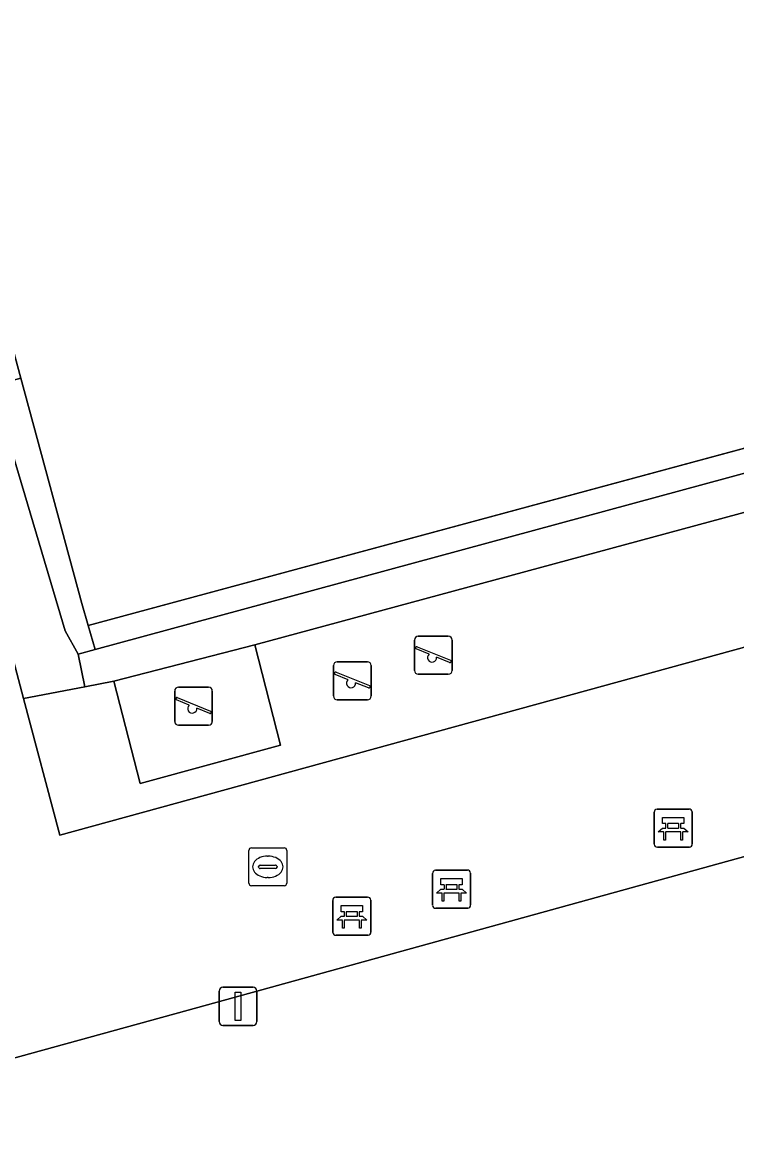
# Model space of a CAD drawing. Extents: x 159053 to 160042, y 380449 to 381423.
# Drawn here: x 159385.17 to 159403.96, y 380559.07 to 380588.29 of the extents above; entities that cross this region are included whole.
import ezdxf

# ---------------------------------------------------------------- set-up
doc = ezdxf.new("R2010")
doc.units = 0
for name, color, linetype in [('IMGEO_Bank', 7, 'Continuous'), ('IMGEO_Groenvoorziening', 7, 'Continuous'), ('IMGEO_Haag', 7, 'Continuous'), ('IMGEO_Hek', 7, 'Continuous'), ('IMGEO_Kolk', 7, 'Continuous'), ('IMGEO_Lichtmast', 7, 'Continuous'), ('IMGEO_Speelvoorziening', 7, 'Continuous'), ('IMGEO_Terreindeel_gesloten', 7, 'Continuous'), ('IMGEO_Terreindeel_halfverhard', 7, 'Continuous'), ('IMGEO_Terreindeel_zand', 7, 'Continuous'), ('IMGEO_Voetpad_open', 7, 'Continuous')]:
    doc.layers.add(name, color=color, linetype=linetype)

msp = doc.modelspace()

# ---------------------------------------------------------------- linework, layer by layer
at = {"layer": 'IMGEO_Bank'}
for p, q in [((159401.79, 380566.662), (159401.79, 380567.503)), ((159401.79, 380567.503), (159401.79, 380566.662)), ((159401.865, 380567.587), (159402.706, 380567.587)), ((159402.706, 380567.587), (159401.865, 380567.587)), ((159402.79, 380567.512), (159402.79, 380566.671)), ((159402.79, 380566.671), (159402.79, 380567.512)), ((159402.099, 380567.093), (159402.099, 380567.199)), ((159402.143, 380567.199), (159402.143, 380567.093)), ((159402.431, 380567.205), (159402.149, 380567.205)), ((159402.437, 380567.093), (159402.437, 380567.199)), ((159402.481, 380567.199), (159402.481, 380567.093)), ((159402.487, 380566.985), (159402.094, 380566.985)), ((159402.149, 380567.087), (159402.431, 380567.087)), ((159402.715, 380566.587), (159401.874, 380566.587)), ((159401.874, 380566.587), (159402.715, 380566.587)), ((159395.96, 380565.055), (159395.96, 380565.896)), ((159395.96, 380565.896), (159395.96, 380565.055)), ((159396.035, 380565.98), (159396.876, 380565.98)), ((159396.876, 380565.98), (159396.035, 380565.98)), ((159396.96, 380565.905), (159396.96, 380565.064)), ((159396.96, 380565.064), (159396.96, 380565.905)), ((159396.269, 380565.486), (159396.269, 380565.592)), ((159396.313, 380565.592), (159396.313, 380565.486)), ((159396.601, 380565.598), (159396.319, 380565.598)), ((159396.319, 380565.48), (159396.601, 380565.48)), ((159396.607, 380565.486), (159396.607, 380565.592)), ((159396.651, 380565.592), (159396.651, 380565.486)), ((159393.336, 380564.344), (159393.336, 380565.185)), ((159393.336, 380565.185), (159393.336, 380564.344)), ((159393.411, 380565.269), (159394.252, 380565.269)), ((159394.252, 380565.269), (159393.411, 380565.269)), ((159394.336, 380565.194), (159394.336, 380564.353)), ((159394.336, 380564.353), (159394.336, 380565.194)), ((159396.657, 380565.378), (159396.264, 380565.378)), ((159393.645, 380564.775), (159393.645, 380564.881)), ((159393.689, 380564.881), (159393.689, 380564.775)), ((159393.977, 380564.887), (159393.695, 380564.887)), ((159393.983, 380564.775), (159393.983, 380564.881)), ((159394.027, 380564.881), (159394.027, 380564.775)), ((159396.885, 380564.98), (159396.044, 380564.98)), ((159396.044, 380564.98), (159396.885, 380564.98)), ((159394.033, 380564.667), (159393.64, 380564.667)), ((159393.695, 380564.769), (159393.977, 380564.769)), ((159394.261, 380564.269), (159393.42, 380564.269)), ((159393.42, 380564.269), (159394.261, 380564.269))]:
    msp.add_line(p, q, dxfattribs=at)
for points in [[(159402.093, 380567.205), (159402.007, 380567.205), (159402.007, 380567.366), (159402.57, 380567.366), (159402.57, 380567.205), (159402.487, 380567.205)], [(159402.037, 380566.985), (159401.895, 380566.985), (159402.007, 380567.087), (159402.093, 380567.087)], [(159402.087, 380566.978), (159402.087, 380566.771), (159402.044, 380566.771), (159402.044, 380566.978)], [(159402.487, 380567.087), (159402.57, 380567.087), (159402.682, 380566.985), (159402.543, 380566.985)], [(159402.537, 380566.978), (159402.537, 380566.771), (159402.493, 380566.771), (159402.493, 380566.978)], [(159396.263, 380565.598), (159396.177, 380565.598), (159396.177, 380565.759), (159396.74, 380565.759), (159396.74, 380565.598), (159396.657, 380565.598)], [(159396.207, 380565.378), (159396.065, 380565.378), (159396.177, 380565.48), (159396.263, 380565.48)], [(159396.657, 380565.48), (159396.74, 380565.48), (159396.852, 380565.378), (159396.713, 380565.378)], [(159396.257, 380565.371), (159396.257, 380565.164), (159396.214, 380565.164), (159396.214, 380565.371)], [(159396.707, 380565.371), (159396.707, 380565.164), (159396.663, 380565.164), (159396.663, 380565.371)], [(159393.639, 380564.887), (159393.553, 380564.887), (159393.553, 380565.048), (159394.116, 380565.048), (159394.116, 380564.887), (159394.033, 380564.887)], [(159393.583, 380564.667), (159393.441, 380564.667), (159393.553, 380564.769), (159393.639, 380564.769)], [(159393.633, 380564.66), (159393.633, 380564.453), (159393.59, 380564.453), (159393.59, 380564.66)], [(159394.033, 380564.769), (159394.116, 380564.769), (159394.228, 380564.667), (159394.089, 380564.667)], [(159394.083, 380564.66), (159394.083, 380564.453), (159394.039, 380564.453), (159394.039, 380564.66)]]:
    msp.add_lwpolyline(points, dxfattribs=at)
for centre, radius, start, end in [((159401.868, 380567.509), 0.0779, 92.4484, 184.2845), ((159401.868, 380567.509), 0.0779, 92.4484, 184.2845), ((159402.712, 380567.509), 0.0779, 2.4484, 94.2845), ((159402.712, 380567.509), 0.0779, 2.4484, 94.2845), ((159402.092, 380567.198), 0.00671, 2.8957, 87.1043), ((159402.149, 380567.198), 0.00671, 92.8957, 177.1043), ((159402.431, 380567.198), 0.00671, 2.8957, 87.1043), ((159402.488, 380567.198), 0.00671, 92.8957, 177.1043), ((159402.037, 380566.978), 0.00671, 2.8957, 87.1043), ((159402.094, 380566.978), 0.00671, 92.8957, 177.1043), ((159402.092, 380567.094), 0.00671, 272.8957, 357.1043), ((159402.149, 380567.094), 0.00671, 182.8957, 267.1043), ((159402.431, 380567.094), 0.00671, 272.8957, 357.1043), ((159402.488, 380567.094), 0.00671, 182.8957, 267.1043), ((159402.486, 380566.978), 0.00671, 2.8957, 87.1043), ((159402.543, 380566.978), 0.00671, 92.8957, 177.1043), ((159401.868, 380566.665), 0.0779, 182.4484, 274.2845), ((159401.868, 380566.665), 0.0779, 182.4484, 274.2845), ((159402.712, 380566.665), 0.0779, 272.4484, 4.2845), ((159402.712, 380566.665), 0.0779, 272.4484, 4.2845), ((159396.038, 380565.902), 0.0779, 92.4484, 184.2845), ((159396.038, 380565.902), 0.0779, 92.4484, 184.2845), ((159396.882, 380565.902), 0.0779, 2.4484, 94.2845), ((159396.882, 380565.902), 0.0779, 2.4484, 94.2845), ((159396.262, 380565.591), 0.00671, 2.8957, 87.1043), ((159396.262, 380565.487), 0.00671, 272.8957, 357.1043), ((159396.319, 380565.591), 0.00671, 92.8957, 177.1043), ((159396.319, 380565.487), 0.00671, 182.8957, 267.1043), ((159396.601, 380565.591), 0.00671, 2.8957, 87.1043), ((159396.601, 380565.487), 0.00671, 272.8957, 357.1043), ((159396.658, 380565.591), 0.00671, 92.8957, 177.1043), ((159396.658, 380565.487), 0.00671, 182.8957, 267.1043), ((159393.414, 380565.191), 0.0779, 92.4484, 184.2845), ((159393.414, 380565.191), 0.0779, 92.4484, 184.2845), ((159394.258, 380565.191), 0.0779, 2.4484, 94.2845), ((159394.258, 380565.191), 0.0779, 2.4484, 94.2845), ((159396.207, 380565.371), 0.00671, 2.8957, 87.1043), ((159396.264, 380565.371), 0.00671, 92.8957, 177.1043), ((159396.656, 380565.371), 0.00671, 2.8957, 87.1043), ((159396.713, 380565.371), 0.00671, 92.8957, 177.1043), ((159393.638, 380564.88), 0.00671, 2.8957, 87.1043), ((159393.695, 380564.88), 0.00671, 92.8957, 177.1043), ((159393.977, 380564.88), 0.00671, 2.8957, 87.1043), ((159394.034, 380564.88), 0.00671, 92.8957, 177.1043), ((159396.038, 380565.058), 0.0779, 182.4484, 274.2845), ((159396.038, 380565.058), 0.0779, 182.4484, 274.2845), ((159396.882, 380565.058), 0.0779, 272.4484, 4.2845), ((159396.882, 380565.058), 0.0779, 272.4484, 4.2845), ((159393.583, 380564.66), 0.00671, 2.8957, 87.1043), ((159393.64, 380564.66), 0.00671, 92.8957, 177.1043), ((159393.638, 380564.776), 0.00671, 272.8957, 357.1043), ((159393.695, 380564.776), 0.00671, 182.8957, 267.1043), ((159393.977, 380564.776), 0.00671, 272.8957, 357.1043), ((159394.034, 380564.776), 0.00671, 182.8957, 267.1043), ((159394.032, 380564.66), 0.00671, 2.8957, 87.1043), ((159394.089, 380564.66), 0.00671, 92.8957, 177.1043), ((159393.414, 380564.347), 0.0779, 182.4484, 274.2845), ((159393.414, 380564.347), 0.0779, 182.4484, 274.2845), ((159394.258, 380564.347), 0.0779, 272.4484, 4.2845), ((159394.258, 380564.347), 0.0779, 272.4484, 4.2845)]:
    msp.add_arc(centre, radius, start, end, dxfattribs=at)
at = {"layer": 'IMGEO_Groenvoorziening'}
for points in [[(159414.705, 380574.74), (159413.415, 380579.583), (159386.902, 380572.418), (159387.086, 380571.784), (159413.411, 380578.931), (159413.742, 380577.988), (159391.287, 380571.906), (159391.96, 380569.272), (159388.264, 380568.258), (159387.571, 380570.949), (159386.808, 380570.803), (159385.201, 380570.495), (159386.151, 380566.901)], [(159385.129, 380578.922), (159384.374, 380578.723), (159386.292, 380572.275), (159386.633, 380571.661), (159387.086, 380571.784), (159386.902, 380572.418), (159386.729, 380572.996)], [(159413.742, 380577.988), (159413.411, 380578.931), (159387.086, 380571.784), (159386.633, 380571.661), (159386.808, 380570.803), (159387.571, 380570.949), (159391.287, 380571.906)], [(159386.633, 380571.661), (159386.292, 380572.275), (159384.374, 380578.723), (159383.114, 380578.39), (159385.201, 380570.495), (159386.808, 380570.803)]]:
    msp.add_lwpolyline(points, close=True, dxfattribs=at)
at = {"layer": 'IMGEO_Haag'}
msp.add_lwpolyline([(159413.742, 380577.988), (159413.411, 380578.931), (159387.086, 380571.784), (159386.633, 380571.661), (159386.808, 380570.803), (159387.571, 380570.949), (159391.287, 380571.906)], close=True, dxfattribs=at)
at = {"layer": 'IMGEO_Hek'}
for points in [[(159385.129, 380578.922), (159386.729, 380572.996), (159386.902, 380572.418), (159413.391, 380579.576), (159420.037, 380581.372), (159419.844, 380582.068)], [(159409.569, 380567.829), (159389.787, 380562.37)], [(159389.787, 380562.37), (159383.181, 380560.548)]]:
    msp.add_lwpolyline(points, dxfattribs=at)
at = {"layer": 'IMGEO_Kolk'}
for p, q in [((159391.125, 380565.642), (159391.125, 380566.494)), ((159391.2, 380566.568), (159392.052, 380566.568)), ((159391.613, 380566.348), (159391.638, 380566.348)), ((159392.126, 380566.494), (159392.126, 380565.642)), ((159391.384, 380566.062), (159391.384, 380566.074)), ((159391.822, 380566.025), (159391.424, 380566.025)), ((159391.427, 380566.111), (159391.825, 380566.111)), ((159391.868, 380566.074), (159391.868, 380566.062)), ((159391.636, 380565.788), (159391.611, 380565.788)), ((159392.052, 380565.568), (159391.2, 380565.568))]:
    msp.add_line(p, q, dxfattribs=at)
for points in [[(159391.125, 380565.642), (159391.125, 380566.494)], [(159391.2, 380566.568), (159392.052, 380566.568)], [(159392.126, 380566.494), (159392.126, 380565.642)], [(159392.052, 380565.568), (159391.2, 380565.568)]]:
    msp.add_lwpolyline(points, dxfattribs=at)
for centre, radius, start, end in [((159391.202, 380566.492), 0.0765, 91.552, 178.448), ((159391.202, 380566.492), 0.0765, 91.552, 178.448), ((159392.05, 380566.492), 0.0765, 1.552, 88.448), ((159392.05, 380566.492), 0.0765, 1.552, 88.448), ((159391.424, 380566.071), 0.0403, 85.8775, 175.7526), ((159391.421, 380566.061), 0.0366, 178.938, 274.7102), ((159391.825, 380566.068), 0.043, 264.8664, 352.4533), ((159391.829, 380566.073), 0.0386, 1.7309, 96.639), ((159391.202, 380565.644), 0.0765, 181.552, 268.448), ((159391.202, 380565.644), 0.0765, 181.552, 268.448), ((159392.05, 380565.644), 0.0765, 271.552, 358.448), ((159392.05, 380565.644), 0.0765, 271.552, 358.448)]:
    msp.add_arc(centre, radius, start, end, dxfattribs=at)
for centre, major_axis, ratio, start_param, end_param in [((159391.612, 380566.068), (-0.387, 0.002), 0.722429, 4.712389, 7.853982), ((159391.637, 380566.068), (-0.39, 0.002), 0.717154, 1.570796, 4.712389)]:
    msp.add_ellipse(centre, major_axis=major_axis, ratio=ratio, start_param=start_param, end_param=end_param, dxfattribs=at)
at = {"layer": 'IMGEO_Lichtmast'}
for p, q in [((159390.346, 380561.998), (159390.346, 380562.798)), ((159390.346, 380562.798), (159390.346, 380561.998)), ((159390.446, 380562.898), (159391.236, 380562.898)), ((159391.236, 380562.898), (159390.446, 380562.898)), ((159391.336, 380562.798), (159391.336, 380561.998)), ((159391.336, 380561.998), (159391.336, 380562.798)), ((159391.236, 380561.898), (159390.446, 380561.898)), ((159390.446, 380561.898), (159391.236, 380561.898))]:
    msp.add_line(p, q, dxfattribs=at)
msp.add_lwpolyline([(159390.766, 380562.773), (159390.916, 380562.773), (159390.916, 380562.023), (159390.766, 380562.023), (159390.766, 380562.773)], dxfattribs=at)
for centre, start, end in [((159390.446, 380562.798), 90, 180), ((159390.446, 380562.798), 90, 180), ((159391.236, 380562.798), 0, 90), ((159391.236, 380562.798), 360, 90), ((159390.446, 380561.998), 180, 270), ((159390.446, 380561.998), 180, 270), ((159391.236, 380561.998), 270, 0), ((159391.236, 380561.998), 270, 0)]:
    msp.add_arc(centre, 0.1, start, end, dxfattribs=at)
at = {"layer": 'IMGEO_Speelvoorziening'}
for p, q in [((159395.584, 380572.134), (159396.374, 380572.134)), ((159396.374, 380572.134), (159395.584, 380572.134)), ((159395.484, 380571.234), (159395.484, 380572.034)), ((159395.484, 380572.034), (159395.484, 380571.234)), ((159395.553, 380571.859), (159396.429, 380571.506)), ((159396.474, 380572.034), (159396.474, 380571.234)), ((159396.474, 380571.234), (159396.474, 380572.034)), ((159395.867, 380571.662), (159395.528, 380571.799)), ((159396.405, 380571.446), (159396.065, 380571.583)), ((159393.354, 380570.562), (159393.354, 380571.362)), ((159393.354, 380571.362), (159393.354, 380570.562)), ((159393.454, 380571.462), (159394.244, 380571.462)), ((159394.244, 380571.462), (159393.454, 380571.462)), ((159394.344, 380571.362), (159394.344, 380570.562)), ((159394.344, 380570.562), (159394.344, 380571.362)), ((159393.737, 380570.99), (159393.398, 380571.127)), ((159393.423, 380571.187), (159394.299, 380570.834)), ((159396.374, 380571.134), (159395.584, 380571.134)), ((159395.584, 380571.134), (159396.374, 380571.134)), ((159389.176, 380569.893), (159389.176, 380570.693)), ((159389.176, 380570.693), (159389.176, 380569.893)), ((159389.276, 380570.793), (159390.066, 380570.793)), ((159390.066, 380570.793), (159389.276, 380570.793)), ((159390.166, 380570.693), (159390.166, 380569.893)), ((159390.166, 380569.893), (159390.166, 380570.693)), ((159394.275, 380570.774), (159393.935, 380570.911)), ((159389.559, 380570.321), (159389.22, 380570.458)), ((159389.245, 380570.518), (159390.121, 380570.165)), ((159394.244, 380570.462), (159393.454, 380570.462)), ((159393.454, 380570.462), (159394.244, 380570.462)), ((159390.097, 380570.105), (159389.757, 380570.242)), ((159390.066, 380569.793), (159389.276, 380569.793)), ((159389.276, 380569.793), (159390.066, 380569.793))]:
    msp.add_line(p, q, dxfattribs=at)
for centre, radius, start, end in [((159395.584, 380572.034), 0.1, 90, 180), ((159395.584, 380572.034), 0.1, 90, 180), ((159396.374, 380572.034), 0.1, 0, 90), ((159396.374, 380572.034), 0.1, 360, 90), ((159395.541, 380571.829), 0.0327, 68.078, 248.078), ((159395.946, 380571.572), 0.12, 130.9928, 5.1632), ((159393.454, 380571.362), 0.1, 90, 180), ((159393.454, 380571.362), 0.1, 90, 180), ((159394.244, 380571.362), 0.1, 0, 90), ((159394.244, 380571.362), 0.1, 360, 90), ((159396.417, 380571.476), 0.0327, 248.078, 68.078), ((159393.411, 380571.157), 0.0327, 68.078, 248.078), ((159393.816, 380570.9), 0.12, 130.9928, 5.1632), ((159395.584, 380571.234), 0.1, 180, 270), ((159395.584, 380571.234), 0.1, 180, 270), ((159396.374, 380571.234), 0.1, 270, 0), ((159396.374, 380571.234), 0.1, 270, 0), ((159389.276, 380570.693), 0.1, 90, 180), ((159389.276, 380570.693), 0.1, 90, 180), ((159390.066, 380570.693), 0.1, 0, 90), ((159390.066, 380570.693), 0.1, 360, 90), ((159394.287, 380570.804), 0.0327, 248.078, 68.078), ((159389.233, 380570.488), 0.0327, 68.078, 248.078), ((159393.454, 380570.562), 0.1, 180, 270), ((159393.454, 380570.562), 0.1, 180, 270), ((159394.244, 380570.562), 0.1, 270, 0), ((159394.244, 380570.562), 0.1, 270, 0), ((159389.638, 380570.231), 0.12, 130.9928, 5.1632), ((159390.109, 380570.135), 0.0327, 248.078, 68.078), ((159389.276, 380569.893), 0.1, 180, 270), ((159389.276, 380569.893), 0.1, 180, 270), ((159390.066, 380569.893), 0.1, 270, 0), ((159390.066, 380569.893), 0.1, 270, 0)]:
    msp.add_arc(centre, radius, start, end, dxfattribs=at)
at = {"layer": 'IMGEO_Terreindeel_gesloten'}
msp.add_lwpolyline([(159419.835, 380560.5), (159417.331, 380569.97), (159409.569, 380567.829), (159389.787, 380562.37), (159383.181, 380560.548), (159381.917, 380560.199), (159386.743, 380542.548), (159422.093, 380552.135)], close=True, dxfattribs=at)
at = {"layer": 'IMGEO_Terreindeel_halfverhard'}
msp.add_lwpolyline([(159411.978, 380611.14), (159410.439, 380616.826), (159377.318, 380607.849), (159377.482, 380607.241), (159378.936, 380601.858), (159385.129, 380578.922), (159386.729, 380572.996), (159386.902, 380572.418), (159413.415, 380579.583), (159420.037, 380581.372), (159419.844, 380582.068), (159418.261, 380587.917)], close=True, dxfattribs=at)
at = {"layer": 'IMGEO_Terreindeel_zand'}
msp.add_lwpolyline([(159388.264, 380568.258), (159391.96, 380569.272), (159391.287, 380571.906), (159387.571, 380570.949)], close=True, dxfattribs=at)
at = {"layer": 'IMGEO_Voetpad_open'}
for points in [[(159373.131, 380608.456), (159375.231, 380600.697), (159372.458, 380599.947), (159378.59, 380577.165), (159381.347, 380577.898), (159384.456, 380566.438), (159381.743, 380565.708), (159382.736, 380562.106), (159382.949, 380561.361), (159383.181, 380560.548), (159389.787, 380562.37), (159409.569, 380567.829), (159417.331, 380569.97), (159416.517, 380573.072), (159415.161, 380578.241), (159450.507, 380587.804), (159460.426, 380590.563), (159460.061, 380591.918), (159458.856, 380591.727), (159425.519, 380582.771), (159425.367, 380583.331), (159423.745, 380589.306), (159417.429, 380612.57)], [(159411.978, 380611.14), (159418.261, 380587.917), (159419.844, 380582.068), (159420.037, 380581.372), (159413.415, 380579.583), (159414.705, 380574.74), (159386.151, 380566.901), (159385.201, 380570.495), (159383.114, 380578.39), (159384.374, 380578.723), (159385.129, 380578.922), (159378.936, 380601.858), (159378.191, 380601.66), (159376.974, 380601.336), (159375.567, 380606.708), (159375.484, 380607.024), (159374.673, 380610.12)]]:
    msp.add_lwpolyline(points, dxfattribs=at)

doc.saveas('drawing.dxf')
